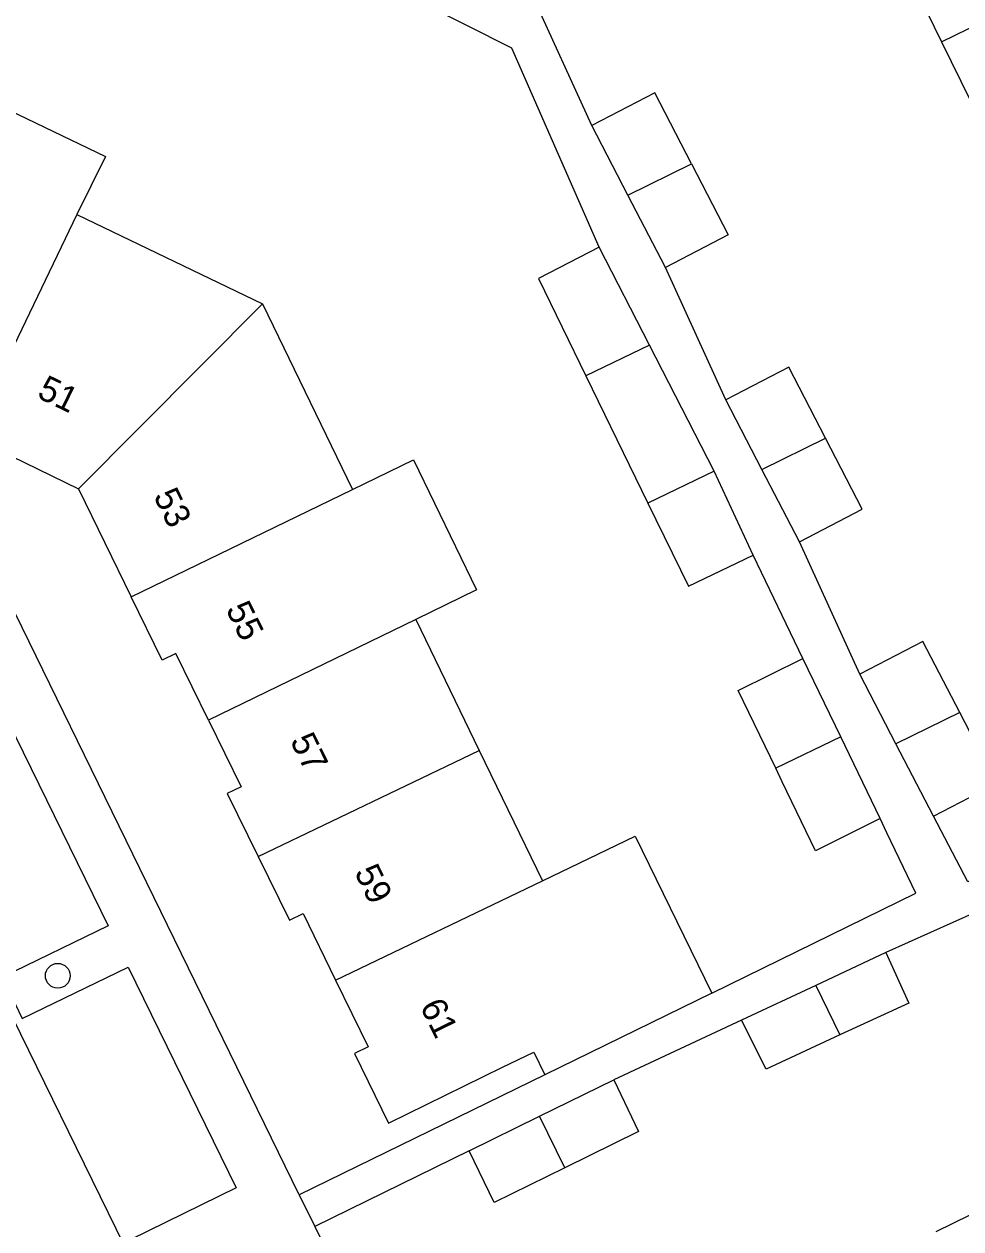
# Model space of a CAD drawing. Extents: x 160457 to 162082, y 388340 to 389736.
# Drawn here: x 161294.52 to 161331.41, y 388625.75 to 388673.18 of the extents above; entities that cross this region are included whole.
import ezdxf

# ---------------------------------------------------------------- set-up
doc = ezdxf.new("R2010")
doc.units = 0
for name, color, linetype in [('IMGEO_Boom', 7, 'Continuous'), ('IMGEO_Muur', 7, 'Continuous'), ('IMGEO_Pand', 7, 'Continuous'), ('IMGEO_Pand_nummerreeks', 7, 'Continuous'), ('IMGEO_Rijbaan_lokaal_open', 7, 'Continuous'), ('IMGEO_Voetpad_open', 7, 'Continuous')]:
    doc.layers.add(name, color=color, linetype=linetype)

msp = doc.modelspace()

# ---------------------------------------------------------------- linework, layer by layer
at = {"layer": 'IMGEO_Boom'}
msp.add_circle((161295.85, 388635.711), 0.489, dxfattribs=at)
at = {"layer": 'IMGEO_Muur'}
msp.add_lwpolyline([(161305.965, 388625.845), (161311.106, 388615.335)], dxfattribs=at)
at = {"layer": 'IMGEO_Pand'}
for points in [[(161328.015, 388677.883), (161330.654, 388672.483)], [(161330.654, 388672.483), (161338.668, 388676.4)], [(161330.654, 388672.483), (161333.293, 388667.084)], [(161291.46, 388668.162), (161292.555, 388670.444), (161297.724, 388667.965), (161296.605, 388665.686)], [(161320.809, 388667.671), (161319.365, 388670.465), (161316.881, 388669.177)], [(161318.3, 388666.445), (161316.881, 388669.177)], [(161318.3, 388666.445), (161320.809, 388667.671)], [(161320.809, 388667.671), (161322.253, 388664.879), (161319.779, 388663.597)], [(161319.779, 388663.597), (161318.3, 388666.445)], [(161296.605, 388665.686), (161292.4, 388656.95)], [(161296.605, 388665.686), (161303.913, 388662.169)], [(161317.161, 388664.396), (161314.777, 388663.167), (161316.648, 388659.326)], [(161319.144, 388660.538), (161317.161, 388664.396)], [(161296.659, 388654.883), (161303.913, 388662.169)], [(161303.913, 388662.169), (161307.459, 388654.859)], [(161319.144, 388660.538), (161316.648, 388659.326)], [(161321.696, 388655.577), (161319.144, 388660.538)], [(161326.086, 388656.873), (161324.642, 388659.667), (161322.158, 388658.379)], [(161316.648, 388659.326), (161319.089, 388654.315)], [(161323.577, 388655.647), (161322.158, 388658.379)], [(161292.4, 388656.95), (161296.659, 388654.883)], [(161323.577, 388655.647), (161326.086, 388656.873)], [(161325.056, 388652.799), (161327.53, 388654.081), (161326.086, 388656.873)], [(161307.459, 388654.859), (161309.856, 388656.024), (161312.343, 388650.906), (161309.946, 388649.731)], [(161325.056, 388652.799), (161323.577, 388655.647)], [(161321.696, 388655.577), (161319.089, 388654.315)], [(161323.231, 388652.276), (161321.696, 388655.577)], [(161296.659, 388654.883), (161298.742, 388650.624)], [(161298.742, 388650.624), (161307.459, 388654.859)], [(161319.089, 388654.315), (161320.681, 388651.048), (161323.231, 388652.276)], [(161301.781, 388645.778), (161300.499, 388648.401), (161299.959, 388648.137), (161298.742, 388650.624)], [(161309.946, 388649.731), (161301.781, 388645.778)], [(161309.946, 388649.731), (161312.442, 388644.584)], [(161331.363, 388646.075), (161329.919, 388648.869), (161327.435, 388647.581)], [(161324.121, 388643.881), (161322.639, 388646.937), (161325.183, 388648.208)], [(161326.683, 388645.114), (161325.183, 388648.208)], [(161328.854, 388644.849), (161327.435, 388647.581)], [(161301.781, 388645.778), (161303.064, 388643.155), (161302.524, 388642.891), (161303.737, 388640.412)], [(161331.363, 388646.075), (161328.854, 388644.849)], [(161330.333, 388642.001), (161332.807, 388643.283), (161331.363, 388646.075)], [(161326.683, 388645.114), (161324.121, 388643.881)], [(161328.227, 388641.904), (161326.683, 388645.114)], [(161330.333, 388642.001), (161328.854, 388644.849)], [(161303.737, 388640.412), (161312.442, 388644.584)], [(161312.442, 388644.584), (161314.93, 388639.456)], [(161328.227, 388641.904), (161325.687, 388640.636), (161324.379, 388643.35), (161324.121, 388643.881)], [(161314.93, 388639.456), (161318.584, 388641.215), (161321.608, 388635.032)], [(161303.737, 388640.412), (161304.967, 388637.896), (161305.507, 388638.16), (161306.789, 388635.537)], [(161306.789, 388635.537), (161314.93, 388639.456)], [(161328.462, 388636.628), (161325.693, 388635.333)], [(161328.462, 388636.628), (161329.367, 388634.638), (161326.65, 388633.382)], [(161306.789, 388635.537), (161308.072, 388632.914), (161307.532, 388632.65), (161308.87, 388629.912), (161313.362, 388632.11), (161314.592, 388632.712), (161315.032, 388631.814)], [(161325.693, 388635.333), (161322.778, 388633.969)], [(161325.693, 388635.333), (161326.65, 388633.382)], [(161321.608, 388635.032), (161315.032, 388631.814)], [(161326.65, 388633.382), (161323.743, 388632.04), (161322.778, 388633.969)], [(161314.822, 388630.182), (161317.746, 388631.614)], [(161317.746, 388631.614), (161318.722, 388629.581), (161315.814, 388628.157)], [(161312.051, 388628.825), (161314.822, 388630.182)], [(161315.814, 388628.157), (161314.822, 388630.182)], [(161315.814, 388628.157), (161313.027, 388626.792), (161312.051, 388628.825)], [(161330.439, 388625.653), (161335.843, 388628.295)]]:
    msp.add_lwpolyline(points, dxfattribs=at)
at = {"layer": 'IMGEO_Rijbaan_lokaal_open'}
msp.add_lwpolyline([(161310.044, 388601.476), (161293.138, 388635.961), (161288.947, 388644.661)], dxfattribs=at)
at = {"layer": 'IMGEO_Voetpad_open'}
for points in [[(161317.161, 388664.396), (161313.725, 388672.232), (161306.583, 388675.838)], [(161316.881, 388669.177), (161314.502, 388674.396)], [(161322.158, 388658.379), (161319.779, 388663.597)], [(161305.359, 388627.084), (161293.346, 388651.65), (161269.746, 388663.077)], [(161327.435, 388647.581), (161325.056, 388652.799)], [(161325.183, 388648.208), (161323.231, 388652.276)], [(161289.598, 388644.442), (161293.578, 388646.368), (161297.837, 388637.682), (161293.672, 388635.658), (161294.44, 388634.029), (161298.615, 388636.049), (161302.875, 388627.361), (161298.719, 388625.335), (161299.758, 388623.202), (161303.908, 388625.188), (161308.159, 388616.5), (161304.038, 388614.469), (161304.83, 388612.89), (161308.972, 388614.878), (161314.447, 388603.625)], [(161343.899, 388645.38), (161331.679, 388639.409), (161330.333, 388642.001)], [(161321.608, 388635.032), (161329.642, 388638.963), (161328.5, 388641.337), (161328.227, 388641.904)], [(161333.727, 388638.993), (161328.462, 388636.628)], [(161322.778, 388633.969), (161317.746, 388631.614)], [(161315.032, 388631.814), (161305.359, 388627.084)], [(161312.051, 388628.825), (161305.965, 388625.845)], [(161305.359, 388627.084), (161305.965, 388625.845)], [(161305.965, 388625.845), (161311.106, 388615.335), (161315.911, 388605.494)]]:
    msp.add_lwpolyline(points, dxfattribs=at)

# ---------------------------------------------------------------- texts
at = {"layer": 'IMGEO_Pand_nummerreeks'}
for s, rotation, p in [('51', 334.1115, (161294.988, 388658.495)), ('53', 296.0624, (161299.601, 388654.603)), ('55', 296.0577, (161302.45, 388650.147)), ('57', 296.0577, (161304.981, 388644.969)), ('59', 296.0577, (161307.513, 388639.792)), ('61', 296.0577, (161310.095, 388634.513))]:
    msp.add_text(s, height=1, rotation=rotation, dxfattribs=at).set_placement(p)

doc.saveas('drawing.dxf')
